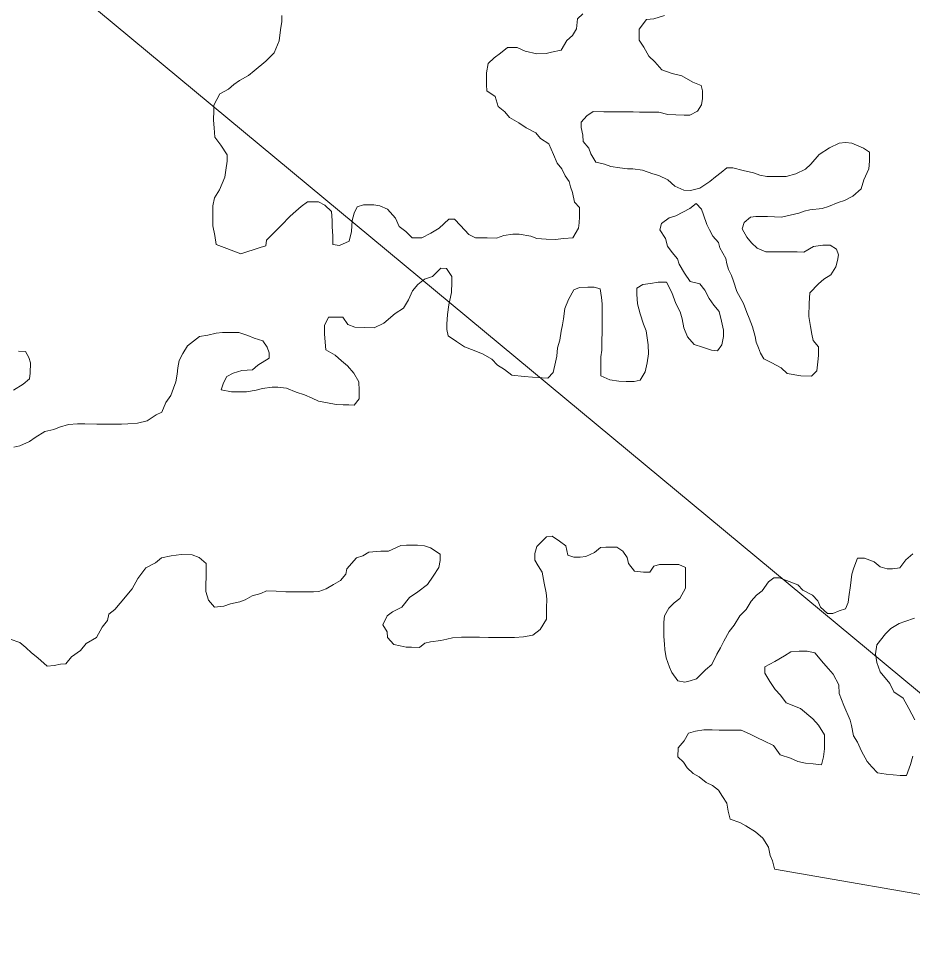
# Model space of a CAD drawing. Extents: x 553962 to 842807, y 8883888 to 9032388.
# Drawn here: x 802881.4 to 803205.2, y 9014828.4 to 9015168.2 of the extents above; entities that cross this region are included whole.
import ezdxf

# ---------------------------------------------------------------- set-up
doc = ezdxf.new("R2010")
doc.units = 0
doc.header["$LTSCALE"] = 200
doc.layers.add('25', color=7, linetype='Continuous', lineweight=13)
doc.layers.add('8', color=7, linetype='Continuous', lineweight=13)

msp = doc.modelspace()

# ---------------------------------------------------------------- linework, layer by layer
at = {"layer": '25'}
for points in [[(802976.8, 9015169.3), (802976.8, 9015167.2), (802976.3, 9015164.2), (802975.8, 9015160.2), (802974, 9015155.8), (802970.9, 9015152.8), (802966.7, 9015149.3), (802964.7, 9015147.6), (802961.4, 9015145.8), (802959.4, 9015144.3), (802957.4, 9015142.6), (802954.3, 9015140.9), (802952.1, 9015136.9), (802952.1, 9015134.9), (802952, 9015131.4), (802952.2, 9015128.6), (802952.5, 9015125.3), (802954.7, 9015122.3), (802956.9, 9015118.8), (802956.9, 9015116.6), (802956.4, 9015113.3), (802956.1, 9015110.8), (802954.1, 9015106.1), (802952.3, 9015103.3), (802951.8, 9015100.3), (802951.8, 9015097.1), (802951.7, 9015093.1), (802952.5, 9015089.6), (802952.9, 9015086.3), (802955.9, 9015085.3), (802961.9, 9015083)], [(802961.9, 9015083), (802968.9, 9015085.2), (802970.9, 9015085.9), (802971.2, 9015087.9), (802974.5, 9015091.2), (802976.5, 9015093.2), (802979.8, 9015096.6), (802981.8, 9015098.4), (802983.8, 9015100.1), (802986.1, 9015101.8), (802990.1, 9015101.8), (802992.3, 9015100.6), (802994.8, 9015098.3), (802995, 9015095), (802995, 9015092.8), (802995.2, 9015089.5), (802995.2, 9015086.3), (802997.7, 9015086), (803001.2, 9015087.5), (803002, 9015091), (803002.3, 9015095), (803003, 9015097.7), (803004.1, 9015100), (803006.3, 9015100.7), (803010.1, 9015100.7), (803012.3, 9015100.4), (803015.1, 9015099.2), (803018, 9015095.9), (803019.3, 9015092.9), (803021.7, 9015091.1), (803024, 9015088.8), (803027.5, 9015088.8), (803030.7, 9015090.5), (803033.8, 9015092.3), (803037.3, 9015095.5), (803039.3, 9015095.5), (803041.5, 9015093.2), (803044.5, 9015090), (803047, 9015088.7), (803049.2, 9015088.7), (803051.2, 9015088.7), (803054.5, 9015088.6), (803057.2, 9015089.6), (803060.5, 9015090.1), (803062.8, 9015090.1), (803067, 9015089.3), (803069.2, 9015088.5), (803072.5, 9015088.3), (803075.8, 9015088.2), (803079, 9015088.5), (803082.2, 9015088.7), (803084.3, 9015092.2), (803084.5, 9015094.2), (803084.6, 9015096.4), (803084.6, 9015099.7), (803082.8, 9015101.7), (803082.1, 9015105.2), (803081.4, 9015107.2), (803080.9, 9015109.2), (803079.4, 9015111.2), (803078.2, 9015113.8), (803076.5, 9015115.8), (803075.2, 9015119), (803073.5, 9015122.8), (803070.5, 9015124.8), (803068.8, 9015126.8), (803065.3, 9015128.6), (803062.6, 9015130.4), (803059.3, 9015132.4), (803057.6, 9015134.4), (803055.1, 9015136.4), (803054.1, 9015140), (803051.1, 9015142), (803050.9, 9015144.2), (803050.9, 9015146.2), (803050.9, 9015148.5), (803051.5, 9015152), (803053.7, 9015154), (803056, 9015155.7), (803058.5, 9015157.7), (803062, 9015157.7), (803065, 9015156.4), (803069.2, 9015155.4), (803072.5, 9015155.6), (803074.5, 9015156.1), (803078, 9015156.8), (803080.1, 9015160.3), (803082.1, 9015162.1), (803083.6, 9015164.5), (803083.9, 9015168.1), (803085.9, 9015170)], [(803115.4, 9015169.3), (803111.6, 9015168.1), (803108.9, 9015167.9), (803106.3, 9015164.4), (803106.3, 9015162.4), (803106.3, 9015160.4), (803108, 9015157.9), (803109.8, 9015154.6), (803112, 9015152.6), (803114.5, 9015149.6), (803118.2, 9015148.3), (803121.7, 9015147.5), (803125.7, 9015145.2), (803128.7, 9015144), (803129.2, 9015142), (803129.2, 9015139.2), (803128.9, 9015137), (803127.4, 9015134.7), (803124.6, 9015133.2), (803122.6, 9015133.2), (803119.6, 9015133.3), (803116.6, 9015133.5), (803113.4, 9015134.3), (803109.6, 9015134.3), (803106.4, 9015134.3), (803104.1, 9015134.4), (803100.9, 9015134.4)], [(803100.9, 9015134.4), (803097.4, 9015134.4), (803095.4, 9015134.4), (803093.4, 9015134.4), (803089.6, 9015134.5), (803087.3, 9015133), (803085.3, 9015130.7), (803085.3, 9015128.7), (803085.8, 9015126), (803086, 9015123.7), (803088, 9015121.2), (803088.7, 9015119.2), (803090.5, 9015116.2), (803093.7, 9015115.4), (803096, 9015114.6), (803099.2, 9015114.1), (803102, 9015113.8), (803104, 9015113.8), (803107.5, 9015113.3), (803111.2, 9015112), (803113.4, 9015111.3), (803116.7, 9015109.8), (803119.2, 9015107.5), (803122.4, 9015106), (803124.9, 9015105.9), (803128.2, 9015106.7), (803131.9, 9015109.2), (803133.9, 9015110.9), (803136, 9015112.4), (803138, 9015114.1), (803140.2, 9015114.1), (803144, 9015113.1), (803147.7, 9015112.3), (803150, 9015111.5), (803152.5, 9015111), (803155.7, 9015111), (803159.5, 9015111), (803163, 9015111.9), (803166.5, 9015113.7), (803168.5, 9015115.4), (803171.5, 9015118.9), (803175.3, 9015121.4), (803178.8, 9015123.1), (803181.1, 9015123.3), (803183.3, 9015123.1), (803187.6, 9015121.3), (803189.8, 9015119.8), (803189.8, 9015116.5), (803189.5, 9015113.8), (803187.7, 9015109.8), (803186.7, 9015106.5), (803183.7, 9015103.8), (803180.7, 9015102.3), (803178.4, 9015101.6), (803174.9, 9015100.1), (803172.6, 9015099.4), (803168.1, 9015098.9), (803166.1, 9015098.4), (803164.1, 9015097.7), (803157.8, 9015096.2), (803152.8, 9015096.5), (803150.8, 9015096.5), (803148.6, 9015096.5), (803146.6, 9015096.3), (803144.3, 9015094.3), (803143.6, 9015092), (803145.3, 9015089), (803147, 9015087), (803149, 9015085), (803152.2, 9015083.7), (803156, 9015083.7), (803159.8, 9015083.7), (803163.5, 9015083.7), (803166, 9015083.6), (803169.5, 9015085.6), (803172.8, 9015086.1), (803175.5, 9015086.1), (803177.8, 9015084.6), (803178.5, 9015082.6), (803178.2, 9015080.6), (803177.5, 9015078.3), (803175.7, 9015075.3), (803173.2, 9015073.8), (803171.2, 9015072.1), (803168.1, 9015068.8), (803167.9, 9015065.1), (803167.8, 9015060.3), (803168.3, 9015056.6), (803168.8, 9015053.8), (803169.3, 9015051.6), (803171.2, 9015049.3), (803171.2, 9015046.1), (803171, 9015043.8), (803170.7, 9015040.5), (803168.7, 9015038.6), (803164.9, 9015038.8), (803159.9, 9015039.6), (803157.7, 9015041.6), (803154.4, 9015043.4), (803151.5, 9015044.9), (803150.2, 9015046.9)], [(803150.2, 9015046.9), (803149.5, 9015048.9), (803148.7, 9015051), (803148.3, 9015053), (803147.3, 9015056.5), (803146.1, 9015059.7), (803145.3, 9015061.7), (803144.1, 9015065), (803141.6, 9015069.3), (803140.4, 9015073), (803139.7, 9015075.1), (803138.7, 9015077.3), (803138, 9015079.3), (803137.7, 9015081.3), (803135.5, 9015085.1), (803135, 9015087.1), (803133, 9015089.4), (803131.8, 9015091.6), (803130.8, 9015093.6), (803129.6, 9015097.1), (803128.8, 9015099.2), (803126.9, 9015101.2), (803124.6, 9015099.4), (803119.6, 9015096.7), (803117.1, 9015096), (803114.3, 9015094), (803113.8, 9015091.7), (803115.8, 9015088.5), (803116.5, 9015085.7), (803118.2, 9015083.5), (803120.2, 9015081.2), (803120.7, 9015079.2), (803122.7, 9015075.9), (803124.7, 9015072.9), (803128.2, 9015072.1), (803130.1, 9015069.8), (803131.6, 9015066.8), (803133.3, 9015064.3), (803135.3, 9015062.1), (803136.1, 9015058.6), (803136.8, 9015055.3), (803136.8, 9015053), (803136.2, 9015050), (803134.7, 9015047.8), (803132.5, 9015048.1), (803129.2, 9015049.1), (803126.2, 9015050.1), (803123.8, 9015052.9), (803122.5, 9015056.1), (803121.8, 9015059.4), (803121.1, 9015061.9), (803119.6, 9015064.9), (803118.1, 9015068.9), (803116.2, 9015072.7), (803113.1, 9015072.7), (803110.4, 9015072.2), (803107.6, 9015071.8), (803105.4, 9015070.5), (803105.4, 9015068.3), (803105.6, 9015064.8), (803106.6, 9015061.2), (803107.8, 9015057.5), (803108.8, 9015055), (803109.5, 9015050), (803109.7, 9015046.7), (803109.2, 9015043.5), (803108.4, 9015040.2), (803106.6, 9015037.2), (803104.4, 9015036.7), (803101.6, 9015036.7), (803098.9, 9015036.8), (803095.6, 9015037.3), (803092.4, 9015038.8), (803092.4, 9015040.8), (803092.4, 9015045.6), (803092.7, 9015048.1), (803092.7, 9015051.3), (803092.8, 9015054.8), (803092.8, 9015056.8), (803092.8, 9015059.1), (803092.8, 9015061.1), (803092.8, 9015064.8), (803092.6, 9015067.1), (803092.1, 9015070.3), (803089.9, 9015070.9), (803087.6, 9015070.9), (803084.6, 9015070.7), (803082.6, 9015069.9), (803080.6, 9015066.4), (803079.3, 9015063.2), (803078.8, 9015059.4), (803078.5, 9015057.2), (803078, 9015054.9), (803077.5, 9015051.7), (803076.7, 9015048.9), (803076.4, 9015045.9), (803075.9, 9015043.7), (803075.1, 9015039.9), (803073.1, 9015037.9), (803071.1, 9015038), (803067.6, 9015038.2)], [(803067.6, 9015038.2), (803064.6, 9015038.5), (803060.1, 9015039), (803057.4, 9015041), (803054.9, 9015042.6), (803052.9, 9015044.8), (803049.7, 9015046.6), (803046.4, 9015047.9), (803042.9, 9015049.2), (803040, 9015051.2), (803037, 9015053.2), (803036.5, 9015055.5), (803036.5, 9015057.5), (803036.8, 9015061), (803037.3, 9015064.5), (803038.3, 9015069), (803038.4, 9015072.7), (803038.4, 9015074.7), (803036.4, 9015077.7), (803034.4, 9015077.8), (803031.4, 9015074.8), (803028.4, 9015073.8), (803026.1, 9015071.8), (803024.1, 9015069.6), (803022.6, 9015066.3), (803020.8, 9015063.3), (803017.8, 9015061.3), (803013.7, 9015057.8), (803010.2, 9015056.1), (803006.7, 9015056.2), (803003.2, 9015056.4), (803000.7, 9015057.4), (802998.8, 9015060), (802996.8, 9015060), (802993.7, 9015060), (802992.2, 9015057), (802992.2, 9015054), (802992.4, 9015051), (802992.7, 9015048.2), (802996.1, 9015046.2), (802998.4, 9015044.2), (803000.6, 9015042.4), (803002.8, 9015039.7), (803004.6, 9015036.6), (803004.8, 9015033.4), (803004.8, 9015030.4), (803003, 9015028.1), (803001, 9015028.2), (802999, 9015028.2), (802996.5, 9015028.4), (802993.3, 9015029), (802990, 9015029.5), (802987.8, 9015030.7), (802985, 9015031.8), (802982, 9015032.8), (802978.5, 9015034.3), (802975.3, 9015034.6), (802973.3, 9015034.6), (802969.8, 9015034.1), (802967.5, 9015033.6), (802964, 9015032.9), (802962, 9015032.9), (802958.5, 9015032.9), (802954.8, 9015033.7), (802955.6, 9015036.2), (802956.8, 9015038.5), (802959.1, 9015039.7), (802962.3, 9015040.7), (802966.1, 9015040.9), (802968.1, 9015042.6), (802972.1, 9015045.1), (802972.1, 9015047.1), (802971.4, 9015049.1), (802969.9, 9015051.4), (802966.7, 9015052.4), (802964.4, 9015053.4), (802961.2, 9015054.5), (802957.9, 9015054.5), (802955.2, 9015054.5), (802952.9, 9015054.2), (802949.9, 9015053.5), (802946.9, 9015053), (802944.7, 9015051.3), (802942.6, 9015049.6), (802940.9, 9015046.8), (802939.6, 9015044.3), (802939.1, 9015041.6), (802938.8, 9015039.3), (802938.3, 9015036.6), (802937.5, 9015034.3), (802936.5, 9015031.6), (802934.7, 9015029.1), (802933.2, 9015025.6), (802931.2, 9015024.6), (802927.9, 9015022.4), (802924.4, 9015021.6), (802920.9, 9015021.4), (802918.7, 9015021.2), (802915.7, 9015021.2), (802913.7, 9015021.2), (802911.7, 9015021.2)], [(802879.5, 9015033.5), (802883, 9015035.7), (802885.3, 9015037.7), (802885.5, 9015039.7), (802885.6, 9015043.4), (802885.1, 9015045.4), (802883.8, 9015047.5), (802881.3, 9015047.7)], [(802911.7, 9015021.2), (802909.7, 9015021.2), (802905.4, 9015021.3), (802902.7, 9015021.3), (802899.4, 9015021.1), (802896.2, 9015020.1), (802894.1, 9015019.3), (802890.9, 9015018.6), (802887.4, 9015016.4), (802885.3, 9015014.9), (802881.8, 9015013.4), (802879.6, 9015012.9)], [(802911.6, 9014947.6), (802913.6, 9014950.1), (802914.1, 9014952.4), (802916.2, 9014954.1), (802918.2, 9014956.3), (802922.5, 9014961.6), (802924.5, 9014965.3), (802927.5, 9014969.1), (802931, 9014971), (802933.1, 9014972.8), (802936.6, 9014973.5), (802940.3, 9014974), (802944.3, 9014973.9), (802946.8, 9014972.9), (802949.3, 9014970.7), (802949.3, 9014968.4), (802949.3, 9014965.7), (802949.2, 9014963.4), (802949.2, 9014960.6), (802950.2, 9014957.4), (802952.4, 9014954.9), (802955.7, 9014955.3), (802958.2, 9014956.1), (802961.5, 9014956.8), (802963.5, 9014957.5), (802966, 9014959), (802969.2, 9014959.8), (802971.2, 9014960.8), (802974.7, 9014960.7), (802978.2, 9014960.5), (802980.2, 9014960.4), (802982.2, 9014960.4), (802984.2, 9014960.4), (802986.2, 9014960.4), (802988.2, 9014960.4), (802990.2, 9014960.6), (802992.8, 9014961.6), (802995.5, 9014963.1), (802998, 9014964.6), (803000, 9014966.8), (803000.3, 9014968.8), (803003.8, 9014972.8), (803006.1, 9014973.5), (803008.3, 9014974.8), (803012.6, 9014975.2), (803015.4, 9014975.2), (803019.9, 9014977.2), (803021.9, 9014977.4), (803023.9, 9014977.4), (803025.9, 9014977.4), (803028.4, 9014977.1), (803030.6, 9014976.4), (803034.1, 9014974.1), (803034.1, 9014971.8), (803033.6, 9014969.3), (803031.6, 9014966.1), (803029.5, 9014963.1), (803026, 9014960.4), (803023, 9014958.4), (803020.2, 9014954.9), (803016.9, 9014953.2), (803014.9, 9014951.7), (803013.4, 9014948.5), (803014.9, 9014945.9), (803015.1, 9014943.9), (803017.3, 9014941.4), (803019.6, 9014940.9), (803021.8, 9014940.4), (803023.8, 9014940.4), (803026.6, 9014940.3), (803028.6, 9014941.8), (803030.6, 9014942.3), (803034.4, 9014942.8), (803036.6, 9014943.3), (803038.6, 9014943.8), (803041.9, 9014944), (803043.9, 9014944), (803045.9, 9014944), (803048.4, 9014944), (803051.6, 9014943.9), (803053.6, 9014943.9), (803057.1, 9014943.9), (803059.1, 9014943.9), (803061.1, 9014943.9), (803064.4, 9014944.1), (803067.7, 9014944.8), (803070.4, 9014946.8), (803072.7, 9014950.6), (803072.7, 9014952.6), (803072.7, 9014954.6), (803072.8, 9014957.8), (803072.5, 9014960.1), (803071.8, 9014963.6), (803071.1, 9014967.6), (803069.6, 9014969.9), (803068.4, 9014971.9), (803068.4, 9014974.4), (803069.2, 9014976.9), (803072.7, 9014980.4), (803074.7, 9014980.6), (803077.4, 9014978.8)], [(803077.4, 9014978.8), (803079.7, 9014977.1), (803080.4, 9014973.8), (803082.6, 9014973), (803084.9, 9014973), (803086.9, 9014973.2), (803090.1, 9014974.7), (803092.2, 9014976.5), (803094.2, 9014976.7), (803096.2, 9014976.7), (803098.2, 9014976.7), (803100.4, 9014975.2), (803101.9, 9014972.9), (803102.4, 9014970.7), (803104.6, 9014967.9), (803107.8, 9014967.6), (803110.1, 9014967.6), (803111.6, 9014969.8), (803113.6, 9014970.3), (803115.6, 9014970.3), (803117.6, 9014970.3), (803120.6, 9014970.3), (803123.1, 9014969.3), (803123.1, 9014967.2), (803123.1, 9014965), (803123.1, 9014961.8), (803121, 9014958), (803119, 9014956.5), (803117, 9014954.5), (803115.5, 9014951.8), (803115.2, 9014949.5), (803115.2, 9014946.3), (803115.2, 9014944.3), (803115.4, 9014941.5), (803115.6, 9014939.5), (803116.1, 9014936.5), (803117.3, 9014933.2), (803118.1, 9014931.2), (803120.3, 9014928.2), (803122.8, 9014927.7), (803124.8, 9014928.2), (803127.1, 9014928.9), (803130.3, 9014932.2), (803132.6, 9014934.1), (803134.4, 9014937.9), (803135.7, 9014940.1), (803136.9, 9014942.6), (803138.9, 9014946.1), (803140.7, 9014948.4), (803142.7, 9014951.8), (803145, 9014954.1), (803146.8, 9014957.1), (803148.8, 9014959.3), (803150.8, 9014960.8), (803153.1, 9014964.1), (803155.1, 9014965.5), (803157.1, 9014965.5), (803160.6, 9014964.2), (803163.8, 9014963), (803165.6, 9014961), (803169.1, 9014959.2), (803171, 9014957.2), (803172, 9014954.9), (803174.5, 9014952.6), (803176.5, 9014952.6), (803178.8, 9014953.6), (803181, 9014954.3), (803182, 9014956.6), (803182.3, 9014958.6), (803182.8, 9014962.8), (803183.4, 9014966.9), (803184.1, 9014969.1), (803185.4, 9014972.6), (803187.9, 9014972.6), (803191.4, 9014971.3), (803193.6, 9014969.5), (803196.1, 9014968.8), (803198.1, 9014968.8), (803200.7, 9014969.2), (803202.9, 9014972), (803205.4, 9014974.2)], [(803206, 9014950.9), (803202.5, 9014949.7), (803200.5, 9014949), (803197.5, 9014947.2), (803195.5, 9014945.2), (803192.4, 9014941.3), (803191.9, 9014938), (803192.4, 9014934.8), (803193.6, 9014931.5), (803197.1, 9014927.2), (803198.6, 9014924.2), (803202, 9014921.9), (803204, 9014918.2), (803206.2, 9014914.1)], [(802878.3, 9014943.3), (802881.8, 9014942.1), (802884, 9014940.3), (802886, 9014938.3), (802888.3, 9014936.5), (802891.7, 9014933.5), (802894.2, 9014933.7), (802896.5, 9014934.2), (802898.5, 9014934.4), (802900.5, 9014936.9), (802903.8, 9014939.2), (802905.8, 9014941.7), (802909.6, 9014943.9), (802911.6, 9014947.6)], [(803195.8, 9014894.4), (803192.6, 9014894.9), (803190.6, 9014897), (803188.9, 9014899), (803186.9, 9014902.7), (803185.4, 9014906), (803183.9, 9014908.3), (803183.2, 9014912), (803182.7, 9014914), (803180.5, 9014919.3), (803178.8, 9014923.6), (803178.6, 9014926.8), (803176.6, 9014930.6), (803174.9, 9014932.6), (803173.1, 9014934.6), (803169.9, 9014938.4), (803167.2, 9014938.9), (803164.2, 9014938.9), (803161.2, 9014938.7), (803158.9, 9014937.2), (803155.4, 9014935.2), (803151.8, 9014933.3), (803151.8, 9014931), (803153.6, 9014928), (803155.5, 9014925), (803157.5, 9014923), (803159.5, 9014920.2), (803164.7, 9014918.2), (803169.2, 9014914.4), (803171.2, 9014912.1), (803173.4, 9014908.6), (803173.4, 9014906.6), (803173.4, 9014903.6), (803173.1, 9014900.6), (803172.3, 9014897.8), (803169.3, 9014898.1), (803166.6, 9014898.4), (803163.8, 9014898.9), (803161.1, 9014900.2), (803157.4, 9014901.4), (803154.9, 9014904.7), (803151.4, 9014906.5), (803149.2, 9014907.5), (803146.2, 9014909), (803143.2, 9014910.3), (803140.2, 9014910.3), (803137.2, 9014910.3), (803135.2, 9014910.3), (803132.7, 9014910.4), (803129.7, 9014910.4), (803126.7, 9014909.9), (803124.2, 9014909.2), (803122.6, 9014906.4), (803120.4, 9014903.9), (803120.3, 9014900.7), (803122.3, 9014898.7), (803123.6, 9014896.7), (803125.8, 9014894.6), (803128, 9014893.4), (803130.5, 9014891.3), (803132.8, 9014890.3), (803135, 9014888.6), (803136.5, 9014886.3), (803138, 9014883.8), (803138.5, 9014881), (803139.2, 9014878), (803142.7, 9014876.8), (803144.9, 9014875.7), (803148.4, 9014873.5), (803151.1, 9014871.2), (803153.1, 9014867.9), (803153.8, 9014864.9), (803154.6, 9014862.9), (803155.3, 9014860)], [(803205.4, 9014900.9), (803204.6, 9014897.9), (803203.1, 9014893.9), (803200.8, 9014893.9), (803195.8, 9014894.4)], [(803155.3, 9014859.9), (803225, 9014847.8), (803232.2, 9014851.7), (803268.9, 9014861.3), (803274.9, 9014863.6), (803279.7, 9014864.1), (803285.4, 9014867.5), (803292.7, 9014869.5), (803298.7, 9014868.7)]]:
    msp.add_lwpolyline(points, dxfattribs=at)
at = {"layer": '8'}
msp.add_lwpolyline([(804625.4, 9014595.8), (803750.6, 9014473.3), (802573.6, 9015450.5), (801697.7, 9015565.4), (800316.5, 9016807.2), (799695.4, 9016754.7), (799170.5, 9017069.8), (798680.5, 9016623.4), (798540.6, 9016781), (798334.3, 9016747), (798588.4, 9017146.4), (798720.6, 9018160.8), (799528.9, 9018579), (800064.8, 9019630.5), (801540.4, 9020111), (803188, 9022060.7), (803271.6, 9022924.2)], dxfattribs=at)

doc.saveas('drawing.dxf')
